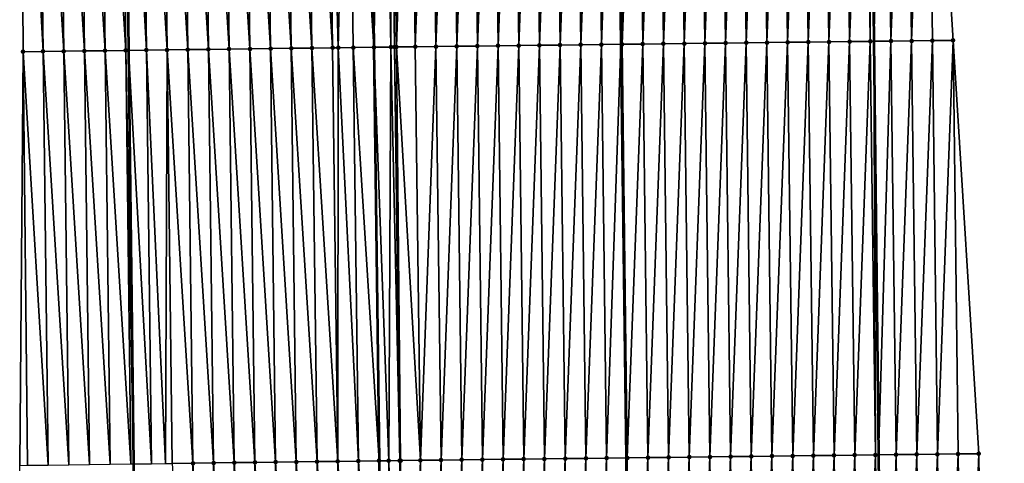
# Model space of a CAD drawing. Header units: feet. Extents: x 2010743 to 2022806, y 818705 to 837694.
# Tile 405 of 531: x 2011434 to 2011482, y 832733 to 832755. Entities that reach past the tile are written whole.
import ezdxf

# ---------------------------------------------------------------- set-up
doc = ezdxf.new("R2010")
doc.units = ezdxf.units.FT
doc.header["$MEASUREMENT"] = 0
for name, color, linetype, lineweight in [('EP_Travel Lane', 172, 'Continuous', 53), ('Road Shots', 141, 'Continuous', 100), ('STRIPING', 60, 'Continuous', 53)]:
    doc.layers.add(name, color=color, linetype=linetype, lineweight=lineweight)
doc.layers.add('I-77-MM17-21_NB-Surface-Border', color=7, linetype='Continuous')
doc.layers.add('I-77-MM17-21_NB-Surface-TIN', color=7, linetype='Continuous')

msp = doc.modelspace()

# ---------------------------------------------------------------- linework, layer by layer
at = {"layer": 'EP_Travel Lane'}
for points in [[(2011438.981, 832813.071, 301.099), (2011439.167, 832793.029, 301.584), (2011439.414, 832773.036, 302.048), (2011439.661, 832753.043, 302.532), (2011439.907, 832733.05, 303.014), (2011440.154, 832713.058, 303.508), (2011440.4, 832693.066, 303.998), (2011440.647, 832673.073, 304.475), (2011440.893, 832653.08, 304.96), (2011441.14, 832633.088, 305.444), (2011441.386, 832613.095, 305.936), (2011441.633, 832593.102, 306.405), (2011441.879, 832573.11, 306.894)], [(2011475.251, 832793.467, 301.313), (2011475.476, 832773.474, 301.79), (2011475.701, 832753.481, 302.279), (2011475.926, 832733.489, 302.778), (2011476.151, 832713.496, 303.248), (2011476.376, 832693.502, 303.716), (2011476.601, 832673.51, 304.221), (2011476.826, 832653.518, 304.721), (2011477.051, 832633.525, 305.198), (2011477.276, 832613.532, 305.682), (2011477.501, 832593.538, 306.154), (2011477.726, 832573.545, 306.622), (2011477.937, 832553.479, 307.106)]]:
    msp.add_polyline3d(points, dxfattribs=at)
at = {"layer": 'I-77-MM17-21_NB-Surface-Border', "color": 3, "linetype": 'Continuous', "lineweight": -3}
for points in [[(2011436.702, 832573.043, 306.774), (2011436.215, 832593.033, 306.291), (2011435.64, 832613.021, 305.806), (2011436.01, 832633.021, 305.319), (2011435.764, 832653.014, 304.832), (2011435.517, 832673.006, 304.344), (2011435.271, 832692.999, 303.861), (2011435.024, 832712.992, 303.371), (2011434.403, 832732.979, 302.872), (2011434.567, 832752.977, 302.395), (2011434.443, 832772.971, 301.912), (2011434.638, 832792.97, 301.46), (2011434.54, 832813.029, 300.986)], [(2011478.035, 832793.5, 301.224), (2011478.281, 832773.506, 301.689), (2011479.528, 832753.525, 302.133), (2011480.774, 832733.544, 302.58), (2011481.021, 832713.551, 303.057), (2011481.267, 832693.558, 303.537), (2011481.514, 832673.566, 304.035), (2011481.76, 832653.574, 304.548), (2011482.007, 832633.581, 305.014), (2011481.254, 832613.577, 305.538), (2011480.5, 832593.573, 306.061), (2011478.747, 832573.557, 306.586), (2011479.966, 832553.495, 307.027)]]:
    msp.add_polyline3d(points, dxfattribs=at)
at = {"layer": 'I-77-MM17-21_NB-Surface-TIN', "color": 128, "linetype": 'Continuous', "lineweight": -3}
for points in [[(2011477.528, 832753.502, 302.209), (2011478.281, 832773.506, 301.689), (2011477.281, 832773.495, 301.728)], [(2011477.528, 832753.502, 302.209), (2011478.528, 832753.514, 302.172), (2011478.281, 832773.506, 301.689)], [(2011478.528, 832753.514, 302.172), (2011479.528, 832753.525, 302.133), (2011478.281, 832773.506, 301.689)], [(2011439.531, 832753.042, 302.532), (2011439.284, 832773.034, 302.048), (2011438.284, 832773.021, 302.029)], [(2011439.284, 832773.034, 302.048), (2011439.661, 832753.043, 302.532), (2011439.414, 832773.036, 302.048)], [(2011439.531, 832753.042, 302.532), (2011439.661, 832753.043, 302.532), (2011439.284, 832773.034, 302.048)], [(2011440.531, 832753.054, 302.533), (2011440.284, 832773.047, 302.05), (2011439.414, 832773.036, 302.048)], [(2011440.531, 832753.054, 302.533), (2011439.414, 832773.036, 302.048), (2011439.661, 832753.043, 302.532)], [(2011441.531, 832753.067, 302.556), (2011441.284, 832773.059, 302.07), (2011440.284, 832773.047, 302.05)], [(2011440.531, 832753.054, 302.533), (2011441.531, 832753.067, 302.556), (2011440.284, 832773.047, 302.05)], [(2011442.531, 832753.08, 302.573), (2011442.284, 832773.072, 302.087), (2011441.284, 832773.059, 302.07)], [(2011441.531, 832753.067, 302.556), (2011442.531, 832753.08, 302.573), (2011441.284, 832773.059, 302.07)], [(2011443.53, 832753.092, 302.585), (2011443.284, 832773.085, 302.099), (2011442.284, 832773.072, 302.087)], [(2011442.531, 832753.08, 302.573), (2011443.53, 832753.092, 302.585), (2011442.284, 832773.072, 302.087)], [(2011444.53, 832753.105, 302.598), (2011444.284, 832773.097, 302.111), (2011443.284, 832773.085, 302.099)], [(2011443.53, 832753.092, 302.585), (2011444.53, 832753.105, 302.598), (2011443.284, 832773.085, 302.099)], [(2011445.53, 832753.117, 302.609), (2011445.284, 832773.11, 302.123), (2011444.284, 832773.097, 302.111)], [(2011444.53, 832753.105, 302.598), (2011445.53, 832753.117, 302.609), (2011444.284, 832773.097, 302.111)], [(2011446.53, 832753.13, 302.622), (2011446.284, 832773.123, 302.134), (2011445.284, 832773.11, 302.123)], [(2011445.53, 832753.117, 302.609), (2011446.53, 832753.13, 302.622), (2011445.284, 832773.11, 302.123)], [(2011447.53, 832753.143, 302.632), (2011447.284, 832773.135, 302.145), (2011446.284, 832773.123, 302.134)], [(2011446.53, 832753.13, 302.622), (2011447.53, 832753.143, 302.632), (2011446.284, 832773.123, 302.134)], [(2011448.53, 832753.155, 302.645), (2011448.284, 832773.148, 302.161), (2011447.284, 832773.135, 302.145)], [(2011447.53, 832753.143, 302.632), (2011448.53, 832753.155, 302.645), (2011447.284, 832773.135, 302.145)], [(2011449.53, 832753.168, 302.661), (2011449.283, 832773.161, 302.177), (2011448.284, 832773.148, 302.161)], [(2011448.53, 832753.155, 302.645), (2011449.53, 832753.168, 302.661), (2011448.284, 832773.148, 302.161)], [(2011449.803, 832753.171, 302.666), (2011450.283, 832773.173, 302.195), (2011449.283, 832773.161, 302.177)], [(2011449.53, 832753.168, 302.661), (2011449.803, 832753.171, 302.666), (2011449.283, 832773.161, 302.177)], [(2011449.803, 832753.171, 302.666), (2011450.53, 832753.181, 302.68), (2011450.283, 832773.173, 302.195)], [(2011450.283, 832773.173, 302.195), (2011451.53, 832753.193, 302.693), (2011451.283, 832773.186, 302.206)], [(2011450.53, 832753.181, 302.68), (2011451.53, 832753.193, 302.693), (2011450.283, 832773.173, 302.195)], [(2011451.296, 832773.186, 302.207), (2011451.283, 832773.186, 302.206), (2011451.53, 832753.193, 302.693)], [(2011451.296, 832773.186, 302.207), (2011451.53, 832753.193, 302.693), (2011451.988, 832773.195, 302.21)], [(2011452.347, 832753.204, 302.695), (2011451.988, 832773.195, 302.21), (2011451.53, 832753.193, 302.693)], [(2011452.347, 832753.204, 302.695), (2011452.283, 832773.198, 302.209), (2011451.988, 832773.195, 302.21)], [(2011452.53, 832753.206, 302.694), (2011452.306, 832773.199, 302.209), (2011452.283, 832773.198, 302.209)], [(2011452.347, 832753.204, 302.695), (2011452.53, 832753.206, 302.694), (2011452.283, 832773.198, 302.209)], [(2011452.619, 832753.207, 302.694), (2011453.283, 832773.21, 302.197), (2011452.306, 832773.199, 302.209)], [(2011452.53, 832753.206, 302.694), (2011452.619, 832753.207, 302.694), (2011452.306, 832773.199, 302.209)], [(2011452.619, 832753.207, 302.694), (2011453.53, 832753.218, 302.681), (2011453.283, 832773.21, 302.197)], [(2011453.53, 832753.218, 302.681), (2011454.283, 832773.222, 302.177), (2011453.283, 832773.21, 302.197)], [(2011453.53, 832753.218, 302.681), (2011454.53, 832753.23, 302.661), (2011454.283, 832773.222, 302.177)], [(2011454.53, 832753.23, 302.661), (2011455.283, 832773.234, 302.159), (2011454.283, 832773.222, 302.177)], [(2011454.53, 832753.23, 302.661), (2011455.53, 832753.242, 302.643), (2011455.283, 832773.234, 302.159)], [(2011455.53, 832753.242, 302.643), (2011456.283, 832773.246, 302.141), (2011455.283, 832773.234, 302.159)], [(2011455.53, 832753.242, 302.643), (2011456.529, 832753.253, 302.623), (2011456.283, 832773.246, 302.141)], [(2011456.529, 832753.253, 302.623), (2011457.283, 832773.258, 302.124), (2011456.283, 832773.246, 302.141)], [(2011456.529, 832753.253, 302.623), (2011457.529, 832753.265, 302.606), (2011457.283, 832773.258, 302.124)], [(2011457.529, 832753.265, 302.606), (2011458.283, 832773.27, 302.105), (2011457.283, 832773.258, 302.124)], [(2011457.529, 832753.265, 302.606), (2011458.529, 832753.277, 302.589), (2011458.283, 832773.27, 302.105)], [(2011458.529, 832753.277, 302.589), (2011459.283, 832773.282, 302.086), (2011458.283, 832773.27, 302.105)], [(2011458.529, 832753.277, 302.589), (2011459.529, 832753.289, 302.57), (2011459.283, 832773.282, 302.086)], [(2011459.529, 832753.289, 302.57), (2011460.283, 832773.294, 302.068), (2011459.283, 832773.282, 302.086)], [(2011459.529, 832753.289, 302.57), (2011460.529, 832753.301, 302.551), (2011460.283, 832773.294, 302.068)], [(2011460.529, 832753.301, 302.551), (2011461.283, 832773.306, 302.053), (2011460.283, 832773.294, 302.068)], [(2011460.529, 832753.301, 302.551), (2011461.529, 832753.313, 302.537), (2011461.283, 832773.306, 302.053)], [(2011461.529, 832753.313, 302.537), (2011462.283, 832773.318, 302.042), (2011461.283, 832773.306, 302.053)], [(2011461.529, 832753.313, 302.537), (2011462.529, 832753.325, 302.526), (2011462.283, 832773.318, 302.042)], [(2011462.283, 832773.318, 302.042), (2011462.529, 832753.325, 302.526), (2011463.225, 832773.329, 302.025)], [(2011462.529, 832753.325, 302.526), (2011463.472, 832753.336, 302.505), (2011463.225, 832773.329, 302.025)], [(2011463.282, 832773.33, 302.024), (2011463.225, 832773.329, 302.025), (2011463.472, 832753.336, 302.505)], [(2011463.529, 832753.337, 302.504), (2011464.282, 832773.341, 302.003), (2011463.282, 832773.33, 302.024)], [(2011463.529, 832753.337, 302.504), (2011463.282, 832773.33, 302.024), (2011463.472, 832753.336, 302.505)], [(2011463.529, 832753.337, 302.504), (2011464.529, 832753.349, 302.484), (2011464.282, 832773.341, 302.003)], [(2011464.529, 832753.349, 302.484), (2011465.282, 832773.353, 301.98), (2011464.282, 832773.341, 302.003)], [(2011464.529, 832753.349, 302.484), (2011465.529, 832753.36, 302.463), (2011465.282, 832773.353, 301.98)], [(2011465.529, 832753.36, 302.463), (2011466.282, 832773.365, 301.961), (2011465.282, 832773.353, 301.98)], [(2011465.529, 832753.36, 302.463), (2011466.529, 832753.372, 302.441), (2011466.282, 832773.365, 301.961)], [(2011466.529, 832753.372, 302.441), (2011467.282, 832773.377, 301.945), (2011466.282, 832773.365, 301.961)], [(2011466.529, 832753.372, 302.441), (2011467.529, 832753.384, 302.423), (2011467.282, 832773.377, 301.945)], [(2011467.529, 832753.384, 302.423), (2011468.282, 832773.389, 301.926), (2011467.282, 832773.377, 301.945)], [(2011467.529, 832753.384, 302.423), (2011468.529, 832753.396, 302.403), (2011468.282, 832773.389, 301.926)], [(2011468.529, 832753.396, 302.403), (2011469.282, 832773.401, 301.91), (2011468.282, 832773.389, 301.926)], [(2011468.529, 832753.396, 302.403), (2011469.529, 832753.408, 302.389), (2011469.282, 832773.401, 301.91)], [(2011469.529, 832753.408, 302.389), (2011470.282, 832773.413, 301.895), (2011469.282, 832773.401, 301.91)], [(2011469.529, 832753.408, 302.389), (2011470.529, 832753.42, 302.374), (2011470.282, 832773.413, 301.895)], [(2011470.529, 832753.42, 302.374), (2011471.282, 832773.425, 301.88), (2011470.282, 832773.413, 301.895)], [(2011470.529, 832753.42, 302.374), (2011471.528, 832753.432, 302.362), (2011471.282, 832773.425, 301.88)], [(2011471.528, 832753.432, 302.362), (2011472.282, 832773.437, 301.863), (2011471.282, 832773.425, 301.88)], [(2011471.528, 832753.432, 302.362), (2011472.528, 832753.444, 302.347), (2011472.282, 832773.437, 301.863)], [(2011472.528, 832753.444, 302.347), (2011473.282, 832773.449, 301.845), (2011472.282, 832773.437, 301.863)], [(2011472.528, 832753.444, 302.347), (2011473.528, 832753.456, 302.33), (2011473.282, 832773.449, 301.845)], [(2011473.528, 832753.456, 302.33), (2011474.282, 832773.46, 301.824), (2011473.282, 832773.449, 301.845)], [(2011473.528, 832753.456, 302.33), (2011474.528, 832753.468, 302.311), (2011474.282, 832773.46, 301.824)], [(2011474.528, 832753.468, 302.311), (2011475.282, 832773.472, 301.797), (2011474.282, 832773.46, 301.824)], [(2011474.528, 832753.468, 302.311), (2011475.528, 832753.48, 302.285), (2011475.282, 832773.472, 301.797)], [(2011475.528, 832753.48, 302.285), (2011475.476, 832773.474, 301.79), (2011475.282, 832773.472, 301.797)], [(2011476.282, 832773.484, 301.764), (2011475.476, 832773.474, 301.79), (2011475.701, 832753.481, 302.279)], [(2011475.528, 832753.48, 302.285), (2011475.701, 832753.481, 302.279), (2011475.476, 832773.474, 301.79)], [(2011476.528, 832753.491, 302.247), (2011476.282, 832773.484, 301.764), (2011475.701, 832753.481, 302.279)], [(2011476.528, 832753.491, 302.247), (2011477.281, 832773.495, 301.728), (2011476.282, 832773.484, 301.764)], [(2011476.528, 832753.491, 302.247), (2011477.528, 832753.502, 302.209), (2011477.281, 832773.495, 301.728)], [(2011435.531, 832752.99, 302.423), (2011435.285, 832772.982, 301.936), (2011434.443, 832772.971, 301.912)], [(2011435.531, 832752.99, 302.423), (2011434.443, 832772.971, 301.912), (2011434.567, 832752.977, 302.395)], [(2011436.531, 832753.003, 302.455), (2011436.285, 832772.995, 301.968), (2011435.285, 832772.982, 301.936)], [(2011436.531, 832753.003, 302.455), (2011435.285, 832772.982, 301.936), (2011435.531, 832752.99, 302.423)], [(2011437.531, 832753.016, 302.485), (2011437.284, 832773.008, 301.998), (2011436.285, 832772.995, 301.968)], [(2011436.531, 832753.003, 302.455), (2011437.531, 832753.016, 302.485), (2011436.285, 832772.995, 301.968)], [(2011438.531, 832753.029, 302.518), (2011438.284, 832773.021, 302.029), (2011437.284, 832773.008, 301.998)], [(2011437.531, 832753.016, 302.485), (2011438.531, 832753.029, 302.518), (2011437.284, 832773.008, 301.998)], [(2011438.531, 832753.029, 302.518), (2011439.531, 832753.042, 302.532), (2011438.284, 832773.021, 302.029)], [(2011477.775, 832733.51, 302.702), (2011478.528, 832753.514, 302.172), (2011477.528, 832753.502, 302.209)], [(2011477.775, 832733.51, 302.702), (2011478.774, 832733.521, 302.662), (2011478.528, 832753.514, 302.172)], [(2011478.774, 832733.521, 302.662), (2011479.528, 832753.525, 302.133), (2011478.528, 832753.514, 302.172)], [(2011478.774, 832733.521, 302.662), (2011479.774, 832733.533, 302.624), (2011479.528, 832753.525, 302.133)], [(2011479.774, 832733.533, 302.624), (2011480.774, 832733.544, 302.58), (2011479.528, 832753.525, 302.133)], [(2011438.531, 832753.029, 302.518), (2011439.777, 832733.049, 303.013), (2011439.531, 832753.042, 302.532)], [(2011439.531, 832753.042, 302.532), (2011439.907, 832733.05, 303.014), (2011439.661, 832753.043, 302.532)], [(2011439.531, 832753.042, 302.532), (2011439.777, 832733.049, 303.013), (2011439.907, 832733.05, 303.014)], [(2011440.531, 832753.054, 302.533), (2011439.661, 832753.043, 302.532), (2011440.777, 832733.061, 303.019)], [(2011440.777, 832733.061, 303.019), (2011439.661, 832753.043, 302.532), (2011439.907, 832733.05, 303.014)], [(2011440.531, 832753.054, 302.533), (2011441.454, 832733.07, 303.037), (2011441.531, 832753.067, 302.556)], [(2011440.531, 832753.054, 302.533), (2011440.777, 832733.061, 303.019), (2011441.454, 832733.07, 303.037)], [(2011441.531, 832753.067, 302.556), (2011441.454, 832733.07, 303.037), (2011441.777, 832733.074, 303.045)], [(2011441.531, 832753.067, 302.556), (2011442.777, 832733.087, 303.061), (2011442.531, 832753.08, 302.573)], [(2011441.531, 832753.067, 302.556), (2011441.777, 832733.074, 303.045), (2011442.777, 832733.087, 303.061)], [(2011442.531, 832753.08, 302.573), (2011443.777, 832733.1, 303.072), (2011443.53, 832753.092, 302.585)], [(2011442.531, 832753.08, 302.573), (2011442.777, 832733.087, 303.061), (2011443.777, 832733.1, 303.072)], [(2011443.53, 832753.092, 302.585), (2011444.777, 832733.112, 303.085), (2011444.53, 832753.105, 302.598)], [(2011443.53, 832753.092, 302.585), (2011443.777, 832733.1, 303.072), (2011444.777, 832733.112, 303.085)], [(2011444.53, 832753.105, 302.598), (2011445.777, 832733.125, 303.096), (2011445.53, 832753.117, 302.609)], [(2011444.53, 832753.105, 302.598), (2011444.777, 832733.112, 303.085), (2011445.777, 832733.125, 303.096)], [(2011445.53, 832753.117, 302.609), (2011446.777, 832733.137, 303.107), (2011446.53, 832753.13, 302.622)], [(2011445.53, 832753.117, 302.609), (2011445.777, 832733.125, 303.096), (2011446.777, 832733.137, 303.107)], [(2011446.53, 832753.13, 302.622), (2011447.777, 832733.15, 303.117), (2011447.53, 832753.143, 302.632)], [(2011446.53, 832753.13, 302.622), (2011446.777, 832733.137, 303.107), (2011447.777, 832733.15, 303.117)], [(2011447.53, 832753.143, 302.632), (2011448.777, 832733.163, 303.131), (2011448.53, 832753.155, 302.645)], [(2011447.53, 832753.143, 302.632), (2011447.777, 832733.15, 303.117), (2011448.777, 832733.163, 303.131)], [(2011448.53, 832753.155, 302.645), (2011449.777, 832733.175, 303.148), (2011449.53, 832753.168, 302.661)], [(2011448.53, 832753.155, 302.645), (2011448.777, 832733.163, 303.131), (2011449.777, 832733.175, 303.148)], [(2011449.53, 832753.168, 302.661), (2011449.777, 832733.175, 303.148), (2011449.803, 832753.171, 302.666)], [(2011449.803, 832753.171, 302.666), (2011449.777, 832733.175, 303.148), (2011450.776, 832733.188, 303.167)], [(2011449.803, 832753.171, 302.666), (2011450.776, 832733.188, 303.167), (2011450.53, 832753.181, 302.68)], [(2011450.53, 832753.181, 302.68), (2011451.776, 832733.201, 303.18), (2011451.53, 832753.193, 302.693)], [(2011450.53, 832753.181, 302.68), (2011450.776, 832733.188, 303.167), (2011451.776, 832733.201, 303.18)], [(2011452.347, 832753.204, 302.695), (2011451.53, 832753.193, 302.693), (2011452.246, 832733.207, 303.182)], [(2011452.246, 832733.207, 303.182), (2011451.53, 832753.193, 302.693), (2011451.776, 832733.201, 303.18)], [(2011452.347, 832753.204, 302.695), (2011452.246, 832733.207, 303.182), (2011452.776, 832733.213, 303.181)], [(2011452.347, 832753.204, 302.695), (2011452.776, 832733.213, 303.181), (2011452.53, 832753.206, 302.694)], [(2011452.53, 832753.206, 302.694), (2011452.816, 832733.214, 303.18), (2011452.619, 832753.207, 302.694)], [(2011452.53, 832753.206, 302.694), (2011452.776, 832733.213, 303.181), (2011452.816, 832733.214, 303.18)], [(2011452.619, 832753.207, 302.694), (2011453.776, 832733.225, 303.165), (2011453.53, 832753.218, 302.681)], [(2011452.619, 832753.207, 302.694), (2011452.816, 832733.214, 303.18), (2011453.776, 832733.225, 303.165)], [(2011453.53, 832753.218, 302.681), (2011453.776, 832733.225, 303.165), (2011454.53, 832753.23, 302.661)], [(2011454.53, 832753.23, 302.661), (2011453.776, 832733.225, 303.165), (2011454.776, 832733.237, 303.143)], [(2011454.53, 832753.23, 302.661), (2011454.776, 832733.237, 303.143), (2011455.53, 832753.242, 302.643)], [(2011455.53, 832753.242, 302.643), (2011454.776, 832733.237, 303.143), (2011455.776, 832733.249, 303.124)], [(2011455.53, 832753.242, 302.643), (2011455.776, 832733.249, 303.124), (2011456.529, 832753.253, 302.623)], [(2011456.529, 832753.253, 302.623), (2011455.776, 832733.249, 303.124), (2011456.776, 832733.261, 303.106)], [(2011456.529, 832753.253, 302.623), (2011456.776, 832733.261, 303.106), (2011457.529, 832753.265, 302.606)], [(2011457.529, 832753.265, 302.606), (2011456.776, 832733.261, 303.106), (2011457.776, 832733.273, 303.091)], [(2011457.529, 832753.265, 302.606), (2011457.776, 832733.273, 303.091), (2011458.529, 832753.277, 302.589)], [(2011458.529, 832753.277, 302.589), (2011457.776, 832733.273, 303.091), (2011458.776, 832733.285, 303.072)], [(2011458.529, 832753.277, 302.589), (2011458.776, 832733.285, 303.072), (2011459.529, 832753.289, 302.57)], [(2011459.529, 832753.289, 302.57), (2011458.776, 832733.285, 303.072), (2011459.776, 832733.296, 303.054)], [(2011459.529, 832753.289, 302.57), (2011459.776, 832733.296, 303.054), (2011460.529, 832753.301, 302.551)], [(2011460.529, 832753.301, 302.551), (2011459.776, 832733.296, 303.054), (2011460.776, 832733.308, 303.036)], [(2011460.529, 832753.301, 302.551), (2011460.776, 832733.308, 303.036), (2011461.529, 832753.313, 302.537)], [(2011461.529, 832753.313, 302.537), (2011460.776, 832733.308, 303.036), (2011461.776, 832733.32, 303.023)], [(2011461.529, 832753.313, 302.537), (2011461.776, 832733.32, 303.023), (2011462.529, 832753.325, 302.526)], [(2011462.776, 832733.332, 303.013), (2011462.529, 832753.325, 302.526), (2011461.776, 832733.32, 303.023)], [(2011462.776, 832733.332, 303.013), (2011463.472, 832753.336, 302.505), (2011462.529, 832753.325, 302.526)], [(2011462.776, 832733.332, 303.013), (2011463.718, 832733.344, 302.995), (2011463.472, 832753.336, 302.505)], [(2011463.529, 832753.337, 302.504), (2011463.472, 832753.336, 302.505), (2011463.718, 832733.344, 302.995)], [(2011463.776, 832733.344, 302.994), (2011464.529, 832753.349, 302.484), (2011463.529, 832753.337, 302.504)], [(2011463.776, 832733.344, 302.994), (2011463.529, 832753.337, 302.504), (2011463.718, 832733.344, 302.995)], [(2011463.776, 832733.344, 302.994), (2011464.775, 832733.356, 302.982), (2011464.529, 832753.349, 302.484)], [(2011464.775, 832733.356, 302.982), (2011465.529, 832753.36, 302.463), (2011464.529, 832753.349, 302.484)], [(2011464.775, 832733.356, 302.982), (2011465.775, 832733.368, 302.956), (2011465.529, 832753.36, 302.463)], [(2011465.775, 832733.368, 302.956), (2011466.529, 832753.372, 302.441), (2011465.529, 832753.36, 302.463)], [(2011465.775, 832733.368, 302.956), (2011466.775, 832733.38, 302.938), (2011466.529, 832753.372, 302.441)], [(2011466.775, 832733.38, 302.938), (2011467.529, 832753.384, 302.423), (2011466.529, 832753.372, 302.441)], [(2011466.775, 832733.38, 302.938), (2011467.775, 832733.392, 302.921), (2011467.529, 832753.384, 302.423)], [(2011467.775, 832733.392, 302.921), (2011468.529, 832753.396, 302.403), (2011467.529, 832753.384, 302.423)], [(2011467.775, 832733.392, 302.921), (2011468.775, 832733.404, 302.897), (2011468.529, 832753.396, 302.403)], [(2011468.775, 832733.404, 302.897), (2011469.529, 832753.408, 302.389), (2011468.529, 832753.396, 302.403)], [(2011468.775, 832733.404, 302.897), (2011469.775, 832733.416, 302.882), (2011469.529, 832753.408, 302.389)], [(2011469.775, 832733.416, 302.882), (2011470.529, 832753.42, 302.374), (2011469.529, 832753.408, 302.389)], [(2011469.775, 832733.416, 302.882), (2011470.775, 832733.428, 302.87), (2011470.529, 832753.42, 302.374)], [(2011470.775, 832733.428, 302.87), (2011471.528, 832753.432, 302.362), (2011470.529, 832753.42, 302.374)], [(2011470.775, 832733.428, 302.87), (2011471.775, 832733.44, 302.86), (2011471.528, 832753.432, 302.362)], [(2011471.775, 832733.44, 302.86), (2011472.528, 832753.444, 302.347), (2011471.528, 832753.432, 302.362)], [(2011471.775, 832733.44, 302.86), (2011472.775, 832733.452, 302.845), (2011472.528, 832753.444, 302.347)], [(2011472.775, 832733.452, 302.845), (2011473.528, 832753.456, 302.33), (2011472.528, 832753.444, 302.347)], [(2011472.775, 832733.452, 302.845), (2011473.775, 832733.464, 302.828), (2011473.528, 832753.456, 302.33)], [(2011473.775, 832733.464, 302.828), (2011474.528, 832753.468, 302.311), (2011473.528, 832753.456, 302.33)], [(2011473.775, 832733.464, 302.828), (2011474.775, 832733.476, 302.81), (2011474.528, 832753.468, 302.311)], [(2011474.775, 832733.476, 302.81), (2011475.528, 832753.48, 302.285), (2011474.528, 832753.468, 302.311)], [(2011474.775, 832733.476, 302.81), (2011475.775, 832733.487, 302.784), (2011475.528, 832753.48, 302.285)], [(2011475.775, 832733.487, 302.784), (2011475.701, 832753.481, 302.279), (2011475.528, 832753.48, 302.285)], [(2011476.528, 832753.491, 302.247), (2011475.701, 832753.481, 302.279), (2011475.926, 832733.489, 302.778)], [(2011475.775, 832733.487, 302.784), (2011475.926, 832733.489, 302.778), (2011475.701, 832753.481, 302.279)], [(2011476.775, 832733.499, 302.744), (2011476.528, 832753.491, 302.247), (2011475.926, 832733.489, 302.778)], [(2011476.775, 832733.499, 302.744), (2011477.528, 832753.502, 302.209), (2011476.528, 832753.491, 302.247)], [(2011476.775, 832733.499, 302.744), (2011477.775, 832733.51, 302.702), (2011477.528, 832753.502, 302.209)], [(2011434.567, 832752.977, 302.395), (2011434.403, 832732.979, 302.872), (2011434.778, 832732.984, 302.883)], [(2011435.531, 832752.99, 302.423), (2011434.567, 832752.977, 302.395), (2011435.778, 832732.997, 302.909)], [(2011434.567, 832752.977, 302.395), (2011434.778, 832732.984, 302.883), (2011435.778, 832732.997, 302.909)], [(2011436.531, 832753.003, 302.455), (2011435.531, 832752.99, 302.423), (2011436.778, 832733.01, 302.94)], [(2011435.531, 832752.99, 302.423), (2011435.778, 832732.997, 302.909), (2011436.778, 832733.01, 302.94)], [(2011436.531, 832753.003, 302.455), (2011437.778, 832733.023, 302.97), (2011437.531, 832753.016, 302.485)], [(2011436.531, 832753.003, 302.455), (2011436.778, 832733.01, 302.94), (2011437.778, 832733.023, 302.97)], [(2011437.531, 832753.016, 302.485), (2011438.777, 832733.036, 302.995), (2011438.531, 832753.029, 302.518)], [(2011437.531, 832753.016, 302.485), (2011437.778, 832733.023, 302.97), (2011438.777, 832733.036, 302.995)], [(2011438.531, 832753.029, 302.518), (2011438.777, 832733.036, 302.995), (2011439.777, 832733.049, 303.013)], [(2011478.021, 832713.517, 303.181), (2011478.774, 832733.521, 302.662), (2011477.775, 832733.51, 302.702)], [(2011478.021, 832713.517, 303.181), (2011479.021, 832713.528, 303.136), (2011478.774, 832733.521, 302.662)], [(2011479.021, 832713.528, 303.136), (2011479.774, 832733.533, 302.624), (2011478.774, 832733.521, 302.662)], [(2011479.021, 832713.528, 303.136), (2011480.021, 832713.54, 303.1), (2011479.774, 832733.533, 302.624)], [(2011480.021, 832713.54, 303.1), (2011480.774, 832733.544, 302.58), (2011479.774, 832733.533, 302.624)], [(2011480.021, 832713.54, 303.1), (2011481.021, 832713.551, 303.057), (2011480.774, 832733.544, 302.58)], [(2011443.024, 832713.095, 303.558), (2011442.777, 832733.087, 303.061), (2011441.777, 832733.074, 303.045)], [(2011444.024, 832713.107, 303.57), (2011443.777, 832733.1, 303.072), (2011442.777, 832733.087, 303.061)], [(2011443.024, 832713.095, 303.558), (2011444.024, 832713.107, 303.57), (2011442.777, 832733.087, 303.061)], [(2011445.023, 832713.12, 303.584), (2011444.777, 832733.112, 303.085), (2011443.777, 832733.1, 303.072)], [(2011444.024, 832713.107, 303.57), (2011445.023, 832713.12, 303.584), (2011443.777, 832733.1, 303.072)], [(2011446.023, 832713.133, 303.593), (2011445.777, 832733.125, 303.096), (2011444.777, 832733.112, 303.085)], [(2011445.023, 832713.12, 303.584), (2011446.023, 832713.133, 303.593), (2011444.777, 832733.112, 303.085)], [(2011447.023, 832713.145, 303.605), (2011446.777, 832733.137, 303.107), (2011445.777, 832733.125, 303.096)], [(2011446.023, 832713.133, 303.593), (2011447.023, 832713.145, 303.605), (2011445.777, 832733.125, 303.096)], [(2011448.023, 832713.158, 303.614), (2011447.777, 832733.15, 303.117), (2011446.777, 832733.137, 303.107)], [(2011447.023, 832713.145, 303.605), (2011448.023, 832713.158, 303.614), (2011446.777, 832733.137, 303.107)], [(2011449.023, 832713.17, 303.628), (2011448.777, 832733.163, 303.131), (2011447.777, 832733.15, 303.117)], [(2011448.023, 832713.158, 303.614), (2011449.023, 832713.17, 303.628), (2011447.777, 832733.15, 303.117)], [(2011450.023, 832713.183, 303.643), (2011449.777, 832733.175, 303.148), (2011448.777, 832733.163, 303.131)], [(2011449.023, 832713.17, 303.628), (2011450.023, 832713.183, 303.643), (2011448.777, 832733.163, 303.131)], [(2011451.023, 832713.196, 303.663), (2011450.776, 832733.188, 303.167), (2011449.777, 832733.175, 303.148)], [(2011450.023, 832713.183, 303.643), (2011451.023, 832713.196, 303.663), (2011449.777, 832733.175, 303.148)], [(2011450.776, 832733.188, 303.167), (2011452.023, 832713.209, 303.675), (2011451.776, 832733.201, 303.18)], [(2011451.023, 832713.196, 303.663), (2011452.023, 832713.209, 303.675), (2011450.776, 832733.188, 303.167)], [(2011452.246, 832733.207, 303.182), (2011451.776, 832733.201, 303.18), (2011452.023, 832713.209, 303.675)], [(2011452.736, 832713.217, 303.679), (2011452.246, 832733.207, 303.182), (2011452.023, 832713.209, 303.675)], [(2011452.736, 832713.217, 303.679), (2011452.776, 832733.213, 303.181), (2011452.246, 832733.207, 303.182)], [(2011452.736, 832713.217, 303.679), (2011453.023, 832713.221, 303.678), (2011452.776, 832733.213, 303.181)], [(2011453.023, 832713.221, 303.678), (2011452.816, 832733.214, 303.18), (2011452.776, 832733.213, 303.181)], [(2011453.076, 832713.222, 303.678), (2011453.776, 832733.225, 303.165), (2011452.816, 832733.214, 303.18)], [(2011453.023, 832713.221, 303.678), (2011453.076, 832713.222, 303.678), (2011452.816, 832733.214, 303.18)], [(2011453.076, 832713.222, 303.678), (2011454.023, 832713.233, 303.662), (2011453.776, 832733.225, 303.165)], [(2011454.023, 832713.233, 303.662), (2011454.776, 832733.237, 303.143), (2011453.776, 832733.225, 303.165)], [(2011454.023, 832713.233, 303.662), (2011455.023, 832713.245, 303.641), (2011454.776, 832733.237, 303.143)], [(2011455.023, 832713.245, 303.641), (2011455.776, 832733.249, 303.124), (2011454.776, 832733.237, 303.143)], [(2011455.023, 832713.245, 303.641), (2011456.023, 832713.257, 303.622), (2011455.776, 832733.249, 303.124)], [(2011456.023, 832713.257, 303.622), (2011456.776, 832733.261, 303.106), (2011455.776, 832733.249, 303.124)], [(2011456.023, 832713.257, 303.622), (2011457.023, 832713.268, 303.601), (2011456.776, 832733.261, 303.106)], [(2011457.023, 832713.268, 303.601), (2011457.776, 832733.273, 303.091), (2011456.776, 832733.261, 303.106)], [(2011457.023, 832713.268, 303.601), (2011458.022, 832713.28, 303.584), (2011457.776, 832733.273, 303.091)], [(2011458.022, 832713.28, 303.584), (2011458.776, 832733.285, 303.072), (2011457.776, 832733.273, 303.091)], [(2011458.022, 832713.28, 303.584), (2011459.022, 832713.292, 303.565), (2011458.776, 832733.285, 303.072)], [(2011459.022, 832713.292, 303.565), (2011459.776, 832733.296, 303.054), (2011458.776, 832733.285, 303.072)], [(2011459.022, 832713.292, 303.565), (2011460.022, 832713.304, 303.547), (2011459.776, 832733.296, 303.054)], [(2011460.022, 832713.304, 303.547), (2011460.776, 832733.308, 303.036), (2011459.776, 832733.296, 303.054)], [(2011460.022, 832713.304, 303.547), (2011461.022, 832713.316, 303.529), (2011460.776, 832733.308, 303.036)], [(2011461.022, 832713.316, 303.529), (2011461.776, 832733.32, 303.023), (2011460.776, 832733.308, 303.036)], [(2011461.022, 832713.316, 303.529), (2011462.022, 832713.328, 303.517), (2011461.776, 832733.32, 303.023)], [(2011462.776, 832733.332, 303.013), (2011461.776, 832733.32, 303.023), (2011462.022, 832713.328, 303.517)], [(2011463.022, 832713.34, 303.506), (2011462.776, 832733.332, 303.013), (2011462.022, 832713.328, 303.517)], [(2011463.022, 832713.34, 303.506), (2011463.718, 832733.344, 302.995), (2011462.776, 832733.332, 303.013)], [(2011463.022, 832713.34, 303.506), (2011463.965, 832713.351, 303.486), (2011463.718, 832733.344, 302.995)], [(2011463.776, 832733.344, 302.994), (2011463.718, 832733.344, 302.995), (2011463.965, 832713.351, 303.486)], [(2011464.022, 832713.352, 303.485), (2011464.775, 832733.356, 302.982), (2011463.776, 832733.344, 302.994)], [(2011464.022, 832713.352, 303.485), (2011463.776, 832733.344, 302.994), (2011463.965, 832713.351, 303.486)], [(2011464.022, 832713.352, 303.485), (2011465.022, 832713.364, 303.468), (2011464.775, 832733.356, 302.982)], [(2011465.022, 832713.364, 303.468), (2011465.775, 832733.368, 302.956), (2011464.775, 832733.356, 302.982)], [(2011465.022, 832713.364, 303.468), (2011466.022, 832713.375, 303.439), (2011465.775, 832733.368, 302.956)], [(2011466.022, 832713.375, 303.439), (2011466.775, 832733.38, 302.938), (2011465.775, 832733.368, 302.956)], [(2011466.022, 832713.375, 303.439), (2011467.022, 832713.387, 303.419), (2011466.775, 832733.38, 302.938)], [(2011467.022, 832713.387, 303.419), (2011467.775, 832733.392, 302.921), (2011466.775, 832733.38, 302.938)], [(2011467.022, 832713.387, 303.419), (2011468.022, 832713.399, 303.4), (2011467.775, 832733.392, 302.921)], [(2011468.022, 832713.399, 303.4), (2011468.775, 832733.404, 302.897), (2011467.775, 832733.392, 302.921)], [(2011468.022, 832713.399, 303.4), (2011469.022, 832713.411, 303.381), (2011468.775, 832733.404, 302.897)], [(2011469.022, 832713.411, 303.381), (2011469.775, 832733.416, 302.882), (2011468.775, 832733.404, 302.897)], [(2011469.022, 832713.411, 303.381), (2011470.022, 832713.423, 303.364), (2011469.775, 832733.416, 302.882)], [(2011470.022, 832713.423, 303.364), (2011470.775, 832733.428, 302.87), (2011469.775, 832733.416, 302.882)], [(2011470.022, 832713.423, 303.364), (2011471.022, 832713.435, 303.351), (2011470.775, 832733.428, 302.87)], [(2011471.022, 832713.435, 303.351), (2011471.775, 832733.44, 302.86), (2011470.775, 832733.428, 302.87)], [(2011471.022, 832713.435, 303.351), (2011472.021, 832713.447, 303.333), (2011471.775, 832733.44, 302.86)], [(2011472.021, 832713.447, 303.333), (2011472.775, 832733.452, 302.845), (2011471.775, 832733.44, 302.86)], [(2011472.021, 832713.447, 303.333), (2011473.021, 832713.459, 303.316), (2011472.775, 832733.452, 302.845)], [(2011473.021, 832713.459, 303.316), (2011473.775, 832733.464, 302.828), (2011472.775, 832733.452, 302.845)], [(2011473.021, 832713.459, 303.316), (2011474.021, 832713.471, 303.302), (2011473.775, 832733.464, 302.828)], [(2011474.021, 832713.471, 303.302), (2011474.775, 832733.476, 302.81), (2011473.775, 832733.464, 302.828)], [(2011474.021, 832713.471, 303.302), (2011475.021, 832713.483, 303.282), (2011474.775, 832733.476, 302.81)], [(2011475.021, 832713.483, 303.282), (2011475.775, 832733.487, 302.784), (2011474.775, 832733.476, 302.81)], [(2011475.021, 832713.483, 303.282), (2011476.021, 832713.494, 303.253), (2011475.775, 832733.487, 302.784)], [(2011476.021, 832713.494, 303.253), (2011475.926, 832733.489, 302.778), (2011475.775, 832733.487, 302.784)], [(2011476.775, 832733.499, 302.744), (2011475.926, 832733.489, 302.778), (2011476.151, 832713.496, 303.248)], [(2011476.021, 832713.494, 303.253), (2011476.151, 832713.496, 303.248), (2011475.926, 832733.489, 302.778)], [(2011477.021, 832713.506, 303.215), (2011476.775, 832733.499, 302.744), (2011476.151, 832713.496, 303.248)], [(2011477.021, 832713.506, 303.215), (2011477.775, 832733.51, 302.702), (2011476.775, 832733.499, 302.744)], [(2011477.021, 832713.506, 303.215), (2011478.021, 832713.517, 303.181), (2011477.775, 832733.51, 302.702)]]:
    msp.add_3dface(points, dxfattribs=at)
at = {"layer": 'Road Shots', "lineweight": 100}
for p in [(2011478.528, 832753.514, 302.172), (2011479.528, 832753.525, 302.133), (2011439.531, 832753.042, 302.532), (2011440.531, 832753.054, 302.533), (2011441.531, 832753.067, 302.556), (2011442.531, 832753.08, 302.573), (2011443.53, 832753.092, 302.585), (2011444.53, 832753.105, 302.598), (2011445.53, 832753.117, 302.609), (2011446.53, 832753.13, 302.622), (2011447.53, 832753.143, 302.632), (2011448.53, 832753.155, 302.645), (2011449.53, 832753.168, 302.661), (2011449.803, 832753.171, 302.666), (2011450.53, 832753.181, 302.68), (2011451.53, 832753.193, 302.693), (2011452.347, 832753.204, 302.695), (2011452.53, 832753.206, 302.694), (2011452.619, 832753.207, 302.694), (2011453.53, 832753.218, 302.681), (2011454.53, 832753.23, 302.661), (2011455.53, 832753.242, 302.643), (2011456.529, 832753.253, 302.623), (2011457.529, 832753.265, 302.606), (2011458.529, 832753.277, 302.589), (2011459.529, 832753.289, 302.57), (2011460.529, 832753.301, 302.551), (2011461.529, 832753.313, 302.537), (2011462.529, 832753.325, 302.526), (2011463.529, 832753.337, 302.504), (2011464.529, 832753.349, 302.484), (2011465.529, 832753.36, 302.463), (2011466.529, 832753.372, 302.441), (2011467.529, 832753.384, 302.423), (2011468.529, 832753.396, 302.403), (2011469.529, 832753.408, 302.389), (2011470.529, 832753.42, 302.374), (2011471.528, 832753.432, 302.362), (2011472.528, 832753.444, 302.347), (2011473.528, 832753.456, 302.33), (2011474.528, 832753.468, 302.311), (2011475.528, 832753.48, 302.285), (2011476.528, 832753.491, 302.247), (2011477.528, 832753.502, 302.209), (2011434.567, 832752.977, 302.395), (2011435.531, 832752.99, 302.423), (2011436.531, 832753.003, 302.455), (2011437.531, 832753.016, 302.485), (2011438.531, 832753.029, 302.518), (2011478.774, 832733.521, 302.662), (2011479.774, 832733.533, 302.624), (2011480.774, 832733.544, 302.58), (2011442.777, 832733.087, 303.061), (2011443.777, 832733.1, 303.072), (2011444.777, 832733.112, 303.085), (2011445.777, 832733.125, 303.096), (2011446.777, 832733.137, 303.107), (2011447.777, 832733.15, 303.117), (2011448.777, 832733.163, 303.131), (2011449.777, 832733.175, 303.148), (2011450.776, 832733.188, 303.167), (2011451.776, 832733.201, 303.18), (2011452.246, 832733.207, 303.182), (2011452.776, 832733.213, 303.181), (2011452.816, 832733.214, 303.18), (2011453.776, 832733.225, 303.165), (2011454.776, 832733.237, 303.143), (2011455.776, 832733.249, 303.124), (2011456.776, 832733.261, 303.106), (2011457.776, 832733.273, 303.091), (2011458.776, 832733.285, 303.072), (2011459.776, 832733.296, 303.054), (2011460.776, 832733.308, 303.036), (2011461.776, 832733.32, 303.023), (2011462.776, 832733.332, 303.013), (2011463.776, 832733.344, 302.994), (2011464.775, 832733.356, 302.982), (2011465.775, 832733.368, 302.956), (2011466.775, 832733.38, 302.938), (2011467.775, 832733.392, 302.921), (2011468.775, 832733.404, 302.897), (2011469.775, 832733.416, 302.882), (2011470.775, 832733.428, 302.87), (2011471.775, 832733.44, 302.86), (2011472.775, 832733.452, 302.845), (2011473.775, 832733.464, 302.828), (2011474.775, 832733.476, 302.81), (2011475.775, 832733.487, 302.784), (2011476.775, 832733.499, 302.744), (2011477.775, 832733.51, 302.702)]:
    msp.add_point(p, dxfattribs=at)
at = {"layer": 'STRIPING'}
for points in [[(2011450.846, 832813.179, 301.26), (2011451.037, 832793.179, 301.737), (2011451.283, 832773.186, 302.206), (2011451.53, 832753.193, 302.693), (2011451.776, 832733.201, 303.18), (2011452.023, 832713.209, 303.675), (2011452.27, 832693.216, 304.176), (2011452.516, 832673.223, 304.647), (2011452.763, 832653.231, 305.131), (2011453.009, 832633.238, 305.605), (2011453.256, 832613.245, 306.095), (2011453.502, 832593.253, 306.57), (2011453.749, 832573.26, 307.042)], [(2011462.979, 832793.322, 301.554), (2011463.225, 832773.329, 302.025), (2011463.472, 832753.336, 302.505), (2011463.718, 832733.344, 302.995), (2011463.965, 832713.351, 303.486), (2011464.211, 832693.359, 303.981), (2011464.458, 832673.366, 304.457), (2011464.704, 832653.373, 304.938), (2011464.951, 832633.38, 305.407), (2011465.197, 832613.388, 305.9), (2011465.444, 832593.395, 306.381), (2011465.69, 832573.402, 306.843), (2011465.907, 832553.376, 307.334)]]:
    msp.add_polyline3d(points, dxfattribs=at)

doc.saveas('drawing.dxf')
